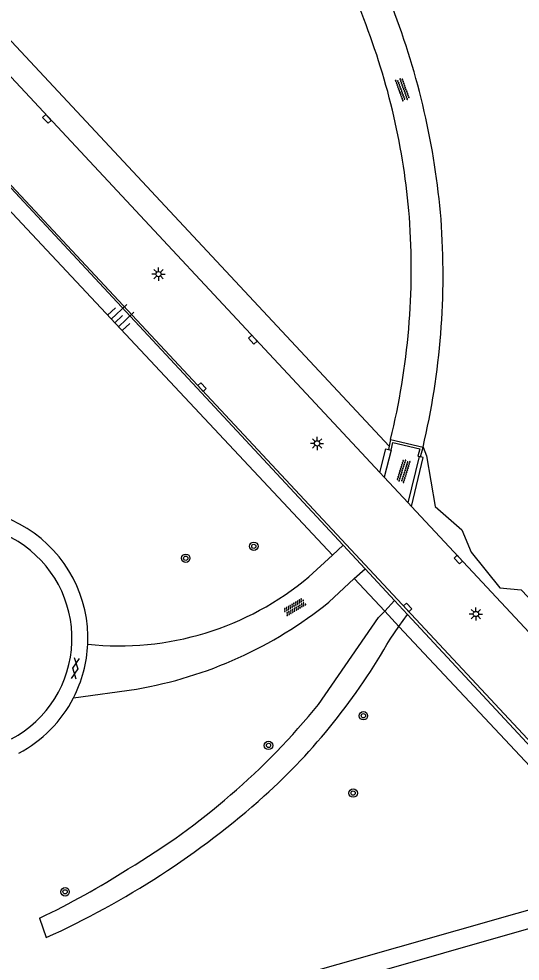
# Model space of a CAD drawing. Extents: x 128000 to 131008, y 398996 to 402500.
# Drawn here: x 128043 to 128090.4, y 399077.6 to 399166.7 of the extents above; entities that cross this region are included whole.
import ezdxf

# ---------------------------------------------------------------- set-up
doc = ezdxf.new("R2010")
doc.units = 0
for name, color, linetype in [('gg-knt-BGT kruinlijn', 7, 'Continuous'), ('gg-knt-bovenkant onderkant talud', 7, 'Continuous'), ('gg-knt-verharding', 7, 'Continuous'), ('gg-kntw-bovenkant insteek waterloop', 7, 'Continuous'), ('gg-kwrk-kunstwerk', 7, 'Continuous'), ('gg-kwrk-kunstwerk niveau 01', 7, 'Continuous'), ('gt-grn-groengrens', 7, 'Continuous'), ('gt-symb-boom', 7, 'Continuous'), ('gt-symb-gesloten verharding', 7, 'Continuous'), ('gt-symb-kolk', 7, 'Continuous'), ('gt-symb-lichtmast', 7, 'Continuous'), ('gt-symb-overige verharding', 7, 'Continuous'), ('gt-symb-talud symbool', 7, 'Continuous')]:
    doc.layers.add(name, color=color, linetype=linetype)

# ---------------------------------------------------------------- blocks, each defined once
blk = doc.blocks.new('gt0-OVH')
at = {"layer": 'gt-symb-overige verharding'}
for points in [[(-0.972, 0.298), (-0.967, 0.308), (-0.965, 0.319), (-0.966, 0.33), (-0.971, 0.34), (-0.978, 0.348), (-0.988, 0.353), (-0.999, 0.355), (-1.01, 0.354), (-1.02, 0.349), (-1.028, 0.342), (-1.033, 0.332), (-1.035, 0.321), (-1.034, 0.31), (-1.029, 0.3), (-1.022, 0.292), (-1.012, 0.287), (-1.001, 0.285), (-0.99, 0.286), (-0.98, 0.291)], [(-0.872, 0.106), (-0.867, 0.116), (-0.865, 0.126), (-0.866, 0.137), (-0.871, 0.147), (-0.878, 0.156), (-0.888, 0.161), (-0.899, 0.163), (-0.91, 0.162), (-0.92, 0.157), (-0.928, 0.15), (-0.933, 0.14), (-0.935, 0.129), (-0.934, 0.118), (-0.929, 0.108), (-0.922, 0.1), (-0.912, 0.095), (-0.901, 0.092), (-0.89, 0.094), (-0.88, 0.098)], [(-0.772, 0.298), (-0.767, 0.308), (-0.765, 0.319), (-0.766, 0.33), (-0.771, 0.34), (-0.778, 0.348), (-0.788, 0.353), (-0.799, 0.355), (-0.81, 0.354), (-0.82, 0.349), (-0.828, 0.342), (-0.833, 0.332), (-0.835, 0.321), (-0.834, 0.31), (-0.829, 0.3), (-0.822, 0.292), (-0.812, 0.287), (-0.801, 0.285), (-0.79, 0.286), (-0.78, 0.291)], [(-0.672, 0.106), (-0.667, 0.116), (-0.665, 0.126), (-0.666, 0.137), (-0.671, 0.147), (-0.678, 0.156), (-0.688, 0.161), (-0.699, 0.163), (-0.71, 0.162), (-0.72, 0.157), (-0.728, 0.15), (-0.733, 0.14), (-0.735, 0.129), (-0.734, 0.118), (-0.729, 0.108), (-0.722, 0.1), (-0.712, 0.095), (-0.701, 0.092), (-0.69, 0.094), (-0.68, 0.098)], [(-0.572, 0.298), (-0.567, 0.308), (-0.565, 0.319), (-0.566, 0.33), (-0.571, 0.34), (-0.578, 0.348), (-0.588, 0.353), (-0.599, 0.355), (-0.61, 0.354), (-0.62, 0.349), (-0.628, 0.342), (-0.633, 0.332), (-0.635, 0.321), (-0.634, 0.31), (-0.629, 0.3), (-0.622, 0.292), (-0.612, 0.287), (-0.601, 0.285), (-0.59, 0.286), (-0.58, 0.291)], [(-0.472, 0.106), (-0.467, 0.116), (-0.465, 0.126), (-0.466, 0.137), (-0.471, 0.147), (-0.478, 0.156), (-0.488, 0.161), (-0.499, 0.163), (-0.51, 0.162), (-0.52, 0.157), (-0.528, 0.15), (-0.533, 0.14), (-0.535, 0.129), (-0.534, 0.118), (-0.529, 0.108), (-0.522, 0.1), (-0.512, 0.095), (-0.501, 0.092), (-0.49, 0.094), (-0.48, 0.098)], [(-0.372, 0.298), (-0.367, 0.308), (-0.365, 0.319), (-0.366, 0.33), (-0.371, 0.34), (-0.378, 0.348), (-0.388, 0.353), (-0.399, 0.355), (-0.41, 0.354), (-0.42, 0.349), (-0.428, 0.342), (-0.433, 0.332), (-0.435, 0.321), (-0.434, 0.31), (-0.429, 0.3), (-0.422, 0.292), (-0.412, 0.287), (-0.401, 0.285), (-0.39, 0.286), (-0.38, 0.291)], [(-0.272, 0.106), (-0.267, 0.116), (-0.265, 0.126), (-0.266, 0.137), (-0.271, 0.147), (-0.278, 0.156), (-0.288, 0.161), (-0.299, 0.163), (-0.31, 0.162), (-0.32, 0.157), (-0.328, 0.15), (-0.333, 0.14), (-0.335, 0.129), (-0.334, 0.118), (-0.329, 0.108), (-0.322, 0.1), (-0.312, 0.095), (-0.301, 0.092), (-0.29, 0.094), (-0.28, 0.098)], [(-0.172, 0.298), (-0.167, 0.308), (-0.165, 0.319), (-0.166, 0.33), (-0.171, 0.34), (-0.178, 0.348), (-0.188, 0.353), (-0.199, 0.355), (-0.21, 0.354), (-0.22, 0.349), (-0.228, 0.342), (-0.233, 0.332), (-0.235, 0.321), (-0.234, 0.31), (-0.229, 0.3), (-0.222, 0.292), (-0.212, 0.287), (-0.201, 0.285), (-0.19, 0.286), (-0.18, 0.291)], [(-0.072, 0.106), (-0.067, 0.116), (-0.065, 0.126), (-0.066, 0.137), (-0.071, 0.147), (-0.078, 0.156), (-0.088, 0.161), (-0.099, 0.163), (-0.11, 0.162), (-0.12, 0.157), (-0.128, 0.15), (-0.133, 0.14), (-0.135, 0.129), (-0.134, 0.118), (-0.129, 0.108), (-0.122, 0.1), (-0.112, 0.095), (-0.101, 0.092), (-0.09, 0.094), (-0.08, 0.098)], [(0.028, 0.298), (0.033, 0.308), (0.035, 0.319), (0.034, 0.33), (0.029, 0.34), (0.022, 0.348), (0.012, 0.353), (0.001, 0.355), (-0.01, 0.354), (-0.02, 0.349), (-0.028, 0.342), (-0.033, 0.332), (-0.035, 0.321), (-0.034, 0.31), (-0.029, 0.3), (-0.022, 0.292), (-0.012, 0.287), (-0.001, 0.285), (0.01, 0.286), (0.02, 0.291)], [(0.128, 0.106), (0.133, 0.116), (0.135, 0.126), (0.134, 0.137), (0.129, 0.147), (0.122, 0.156), (0.112, 0.161), (0.101, 0.163), (0.09, 0.162), (0.08, 0.157), (0.072, 0.15), (0.067, 0.14), (0.065, 0.129), (0.066, 0.118), (0.071, 0.108), (0.078, 0.1), (0.088, 0.095), (0.099, 0.092), (0.11, 0.094), (0.12, 0.098)], [(0.228, 0.298), (0.233, 0.308), (0.235, 0.319), (0.234, 0.33), (0.229, 0.34), (0.222, 0.348), (0.212, 0.353), (0.201, 0.355), (0.19, 0.354), (0.18, 0.349), (0.172, 0.342), (0.167, 0.332), (0.165, 0.321), (0.166, 0.31), (0.171, 0.3), (0.178, 0.292), (0.188, 0.287), (0.199, 0.285), (0.21, 0.286), (0.22, 0.291)], [(0.328, 0.106), (0.333, 0.116), (0.335, 0.126), (0.334, 0.137), (0.329, 0.147), (0.322, 0.156), (0.312, 0.161), (0.301, 0.163), (0.29, 0.162), (0.28, 0.157), (0.272, 0.15), (0.267, 0.14), (0.265, 0.129), (0.266, 0.118), (0.271, 0.108), (0.278, 0.1), (0.288, 0.095), (0.299, 0.092), (0.31, 0.094), (0.32, 0.098)], [(0.428, 0.298), (0.433, 0.308), (0.435, 0.319), (0.434, 0.33), (0.429, 0.34), (0.422, 0.348), (0.412, 0.353), (0.401, 0.355), (0.39, 0.354), (0.38, 0.349), (0.372, 0.342), (0.367, 0.332), (0.365, 0.321), (0.366, 0.31), (0.371, 0.3), (0.378, 0.292), (0.388, 0.287), (0.399, 0.285), (0.41, 0.286), (0.42, 0.291)], [(0.528, 0.106), (0.533, 0.116), (0.535, 0.126), (0.534, 0.137), (0.529, 0.147), (0.522, 0.156), (0.512, 0.161), (0.501, 0.163), (0.49, 0.162), (0.48, 0.157), (0.472, 0.15), (0.467, 0.14), (0.465, 0.129), (0.466, 0.118), (0.471, 0.108), (0.478, 0.1), (0.488, 0.095), (0.499, 0.092), (0.51, 0.094), (0.52, 0.098)], [(0.628, 0.298), (0.633, 0.308), (0.635, 0.319), (0.634, 0.33), (0.629, 0.34), (0.622, 0.348), (0.612, 0.353), (0.601, 0.355), (0.59, 0.354), (0.58, 0.349), (0.572, 0.342), (0.567, 0.332), (0.565, 0.321), (0.566, 0.31), (0.571, 0.3), (0.578, 0.292), (0.588, 0.287), (0.599, 0.285), (0.61, 0.286), (0.62, 0.291)], [(0.728, 0.106), (0.733, 0.116), (0.735, 0.126), (0.734, 0.137), (0.729, 0.147), (0.722, 0.156), (0.712, 0.161), (0.701, 0.163), (0.69, 0.162), (0.68, 0.157), (0.672, 0.15), (0.667, 0.14), (0.665, 0.129), (0.666, 0.118), (0.671, 0.108), (0.678, 0.1), (0.688, 0.095), (0.699, 0.092), (0.71, 0.094), (0.72, 0.098)], [(0.828, 0.298), (0.833, 0.308), (0.835, 0.319), (0.834, 0.33), (0.829, 0.34), (0.822, 0.348), (0.812, 0.353), (0.801, 0.355), (0.79, 0.354), (0.78, 0.349), (0.772, 0.342), (0.767, 0.332), (0.765, 0.321), (0.766, 0.31), (0.771, 0.3), (0.778, 0.292), (0.788, 0.287), (0.799, 0.285), (0.81, 0.286), (0.82, 0.291)], [(0.928, 0.106), (0.933, 0.116), (0.935, 0.126), (0.934, 0.137), (0.929, 0.147), (0.922, 0.156), (0.912, 0.161), (0.901, 0.163), (0.89, 0.162), (0.88, 0.157), (0.872, 0.15), (0.867, 0.14), (0.865, 0.129), (0.866, 0.118), (0.871, 0.108), (0.878, 0.1), (0.888, 0.095), (0.899, 0.092), (0.91, 0.094), (0.92, 0.098)], [(1.028, 0.298), (1.033, 0.308), (1.035, 0.319), (1.034, 0.33), (1.029, 0.34), (1.022, 0.348), (1.012, 0.353), (1.001, 0.355), (0.99, 0.354), (0.98, 0.349), (0.972, 0.342), (0.967, 0.332), (0.965, 0.321), (0.966, 0.31), (0.971, 0.3), (0.978, 0.292), (0.988, 0.287), (0.999, 0.285), (1.01, 0.286), (1.02, 0.291)], [(-0.972, -0.142), (-0.967, -0.132), (-0.965, -0.121), (-0.966, -0.11), (-0.971, -0.1), (-0.978, -0.092), (-0.988, -0.087), (-0.999, -0.085), (-1.01, -0.086), (-1.02, -0.091), (-1.028, -0.098), (-1.033, -0.108), (-1.035, -0.119), (-1.034, -0.13), (-1.029, -0.14), (-1.022, -0.148), (-1.012, -0.153), (-1.001, -0.155), (-0.99, -0.154), (-0.98, -0.149)], [(-0.872, -0.334), (-0.867, -0.324), (-0.865, -0.314), (-0.866, -0.303), (-0.871, -0.293), (-0.878, -0.284), (-0.888, -0.279), (-0.899, -0.277), (-0.91, -0.278), (-0.92, -0.283), (-0.928, -0.29), (-0.933, -0.3), (-0.935, -0.311), (-0.934, -0.322), (-0.929, -0.332), (-0.922, -0.34), (-0.912, -0.345), (-0.901, -0.348), (-0.89, -0.346), (-0.88, -0.342)], [(-0.772, -0.142), (-0.767, -0.132), (-0.765, -0.121), (-0.766, -0.11), (-0.771, -0.1), (-0.778, -0.092), (-0.788, -0.087), (-0.799, -0.085), (-0.81, -0.086), (-0.82, -0.091), (-0.828, -0.098), (-0.833, -0.108), (-0.835, -0.119), (-0.834, -0.13), (-0.829, -0.14), (-0.822, -0.148), (-0.812, -0.153), (-0.801, -0.155), (-0.79, -0.154), (-0.78, -0.149)], [(-0.672, -0.334), (-0.667, -0.324), (-0.665, -0.314), (-0.666, -0.303), (-0.671, -0.293), (-0.678, -0.284), (-0.688, -0.279), (-0.699, -0.277), (-0.71, -0.278), (-0.72, -0.283), (-0.728, -0.29), (-0.733, -0.3), (-0.735, -0.311), (-0.734, -0.322), (-0.729, -0.332), (-0.722, -0.34), (-0.712, -0.345), (-0.701, -0.348), (-0.69, -0.346), (-0.68, -0.342)], [(-0.572, -0.142), (-0.567, -0.132), (-0.565, -0.121), (-0.566, -0.11), (-0.571, -0.1), (-0.578, -0.092), (-0.588, -0.087), (-0.599, -0.085), (-0.61, -0.086), (-0.62, -0.091), (-0.628, -0.098), (-0.633, -0.108), (-0.635, -0.119), (-0.634, -0.13), (-0.629, -0.14), (-0.622, -0.148), (-0.612, -0.153), (-0.601, -0.155), (-0.59, -0.154), (-0.58, -0.149)], [(-0.472, -0.334), (-0.467, -0.324), (-0.465, -0.314), (-0.466, -0.303), (-0.471, -0.293), (-0.478, -0.284), (-0.488, -0.279), (-0.499, -0.277), (-0.51, -0.278), (-0.52, -0.283), (-0.528, -0.29), (-0.533, -0.3), (-0.535, -0.311), (-0.534, -0.322), (-0.529, -0.332), (-0.522, -0.34), (-0.512, -0.345), (-0.501, -0.348), (-0.49, -0.346), (-0.48, -0.342)], [(-0.372, -0.142), (-0.367, -0.132), (-0.365, -0.121), (-0.366, -0.11), (-0.371, -0.1), (-0.378, -0.092), (-0.388, -0.087), (-0.399, -0.085), (-0.41, -0.086), (-0.42, -0.091), (-0.428, -0.098), (-0.433, -0.108), (-0.435, -0.119), (-0.434, -0.13), (-0.429, -0.14), (-0.422, -0.148), (-0.412, -0.153), (-0.401, -0.155), (-0.39, -0.154), (-0.38, -0.149)], [(-0.272, -0.334), (-0.267, -0.324), (-0.265, -0.314), (-0.266, -0.303), (-0.271, -0.293), (-0.278, -0.284), (-0.288, -0.279), (-0.299, -0.277), (-0.31, -0.278), (-0.32, -0.283), (-0.328, -0.29), (-0.333, -0.3), (-0.335, -0.311), (-0.334, -0.322), (-0.329, -0.332), (-0.322, -0.34), (-0.312, -0.345), (-0.301, -0.348), (-0.29, -0.346), (-0.28, -0.342)], [(-0.172, -0.142), (-0.167, -0.132), (-0.165, -0.121), (-0.166, -0.11), (-0.171, -0.1), (-0.178, -0.092), (-0.188, -0.087), (-0.199, -0.085), (-0.21, -0.086), (-0.22, -0.091), (-0.228, -0.098), (-0.233, -0.108), (-0.235, -0.119), (-0.234, -0.13), (-0.229, -0.14), (-0.222, -0.148), (-0.212, -0.153), (-0.201, -0.155), (-0.19, -0.154), (-0.18, -0.149)], [(-0.072, -0.334), (-0.067, -0.324), (-0.065, -0.314), (-0.066, -0.303), (-0.071, -0.293), (-0.078, -0.284), (-0.088, -0.279), (-0.099, -0.277), (-0.11, -0.278), (-0.12, -0.283), (-0.128, -0.29), (-0.133, -0.3), (-0.135, -0.311), (-0.134, -0.322), (-0.129, -0.332), (-0.122, -0.34), (-0.112, -0.345), (-0.101, -0.348), (-0.09, -0.346), (-0.08, -0.342)], [(0.028, -0.142), (0.033, -0.132), (0.035, -0.121), (0.034, -0.11), (0.029, -0.1), (0.022, -0.092), (0.012, -0.087), (0.001, -0.085), (-0.01, -0.086), (-0.02, -0.091), (-0.028, -0.098), (-0.033, -0.108), (-0.035, -0.119), (-0.034, -0.13), (-0.029, -0.14), (-0.022, -0.148), (-0.012, -0.153), (-0.001, -0.155), (0.01, -0.154), (0.02, -0.149)], [(0.128, -0.334), (0.133, -0.324), (0.135, -0.314), (0.134, -0.303), (0.129, -0.293), (0.122, -0.284), (0.112, -0.279), (0.101, -0.277), (0.09, -0.278), (0.08, -0.283), (0.072, -0.29), (0.067, -0.3), (0.065, -0.311), (0.066, -0.322), (0.071, -0.332), (0.078, -0.34), (0.088, -0.345), (0.099, -0.348), (0.11, -0.346), (0.12, -0.342)], [(0.228, -0.142), (0.233, -0.132), (0.235, -0.121), (0.234, -0.11), (0.229, -0.1), (0.222, -0.092), (0.212, -0.087), (0.201, -0.085), (0.19, -0.086), (0.18, -0.091), (0.172, -0.098), (0.167, -0.108), (0.165, -0.119), (0.166, -0.13), (0.171, -0.14), (0.178, -0.148), (0.188, -0.153), (0.199, -0.155), (0.21, -0.154), (0.22, -0.149)], [(0.328, -0.334), (0.333, -0.324), (0.335, -0.314), (0.334, -0.303), (0.329, -0.293), (0.322, -0.284), (0.312, -0.279), (0.301, -0.277), (0.29, -0.278), (0.28, -0.283), (0.272, -0.29), (0.267, -0.3), (0.265, -0.311), (0.266, -0.322), (0.271, -0.332), (0.278, -0.34), (0.288, -0.345), (0.299, -0.348), (0.31, -0.346), (0.32, -0.342)], [(0.428, -0.142), (0.433, -0.132), (0.435, -0.121), (0.434, -0.11), (0.429, -0.1), (0.422, -0.092), (0.412, -0.087), (0.401, -0.085), (0.39, -0.086), (0.38, -0.091), (0.372, -0.098), (0.367, -0.108), (0.365, -0.119), (0.366, -0.13), (0.371, -0.14), (0.378, -0.148), (0.388, -0.153), (0.399, -0.155), (0.41, -0.154), (0.42, -0.149)], [(0.528, -0.334), (0.533, -0.324), (0.535, -0.314), (0.534, -0.303), (0.529, -0.293), (0.522, -0.284), (0.512, -0.279), (0.501, -0.277), (0.49, -0.278), (0.48, -0.283), (0.472, -0.29), (0.467, -0.3), (0.465, -0.311), (0.466, -0.322), (0.471, -0.332), (0.478, -0.34), (0.488, -0.345), (0.499, -0.348), (0.51, -0.346), (0.52, -0.342)], [(0.628, -0.142), (0.633, -0.132), (0.635, -0.121), (0.634, -0.11), (0.629, -0.1), (0.622, -0.092), (0.612, -0.087), (0.601, -0.085), (0.59, -0.086), (0.58, -0.091), (0.572, -0.098), (0.567, -0.108), (0.565, -0.119), (0.566, -0.13), (0.571, -0.14), (0.578, -0.148), (0.588, -0.153), (0.599, -0.155), (0.61, -0.154), (0.62, -0.149)], [(0.728, -0.334), (0.733, -0.324), (0.735, -0.314), (0.734, -0.303), (0.729, -0.293), (0.722, -0.284), (0.712, -0.279), (0.701, -0.277), (0.69, -0.278), (0.68, -0.283), (0.672, -0.29), (0.667, -0.3), (0.665, -0.311), (0.666, -0.322), (0.671, -0.332), (0.678, -0.34), (0.688, -0.345), (0.699, -0.348), (0.71, -0.346), (0.72, -0.342)], [(0.828, -0.142), (0.833, -0.132), (0.835, -0.121), (0.834, -0.11), (0.829, -0.1), (0.822, -0.092), (0.812, -0.087), (0.801, -0.085), (0.79, -0.086), (0.78, -0.091), (0.772, -0.098), (0.767, -0.108), (0.765, -0.119), (0.766, -0.13), (0.771, -0.14), (0.778, -0.148), (0.788, -0.153), (0.799, -0.155), (0.81, -0.154), (0.82, -0.149)], [(0.928, -0.334), (0.933, -0.324), (0.935, -0.314), (0.934, -0.303), (0.929, -0.293), (0.922, -0.284), (0.912, -0.279), (0.901, -0.277), (0.89, -0.278), (0.88, -0.283), (0.872, -0.29), (0.867, -0.3), (0.865, -0.311), (0.866, -0.322), (0.871, -0.332), (0.878, -0.34), (0.888, -0.345), (0.899, -0.348), (0.91, -0.346), (0.92, -0.342)], [(1.028, -0.142), (1.033, -0.132), (1.035, -0.121), (1.034, -0.11), (1.029, -0.1), (1.022, -0.092), (1.012, -0.087), (1.001, -0.085), (0.99, -0.086), (0.98, -0.091), (0.972, -0.098), (0.967, -0.108), (0.965, -0.119), (0.966, -0.13), (0.971, -0.14), (0.978, -0.148), (0.988, -0.153), (0.999, -0.155), (1.01, -0.154), (1.02, -0.149)]]:
    blk.add_lwpolyline(points, close=True, dxfattribs=at)
blk = doc.blocks.new('gt0-LMAST')
at = {"layer": 'gt-symb-lichtmast'}
for p, q in [((-0.182, 0.173), (-0.447, 0.438)), ((-0.005, 0.246), (-0.005, 0.621)), ((0.172, 0.173), (0.437, 0.438)), ((-0.255, -0.004), (-0.63, -0.004)), ((-0.182, -0.181), (-0.447, -0.446)), ((-0.005, -0.254), (-0.005, -0.629)), ((0.437, -0.446), (0.172, -0.181)), ((0.245, -0.004), (0.62, -0.004))]:
    blk.add_line(p, q, dxfattribs=at)
blk.add_circle((-0.005, -0.004), 0.25, dxfattribs=at)
blk = doc.blocks.new('gt0-KOLK')
at = {"layer": 'gt-symb-kolk'}
blk.add_lwpolyline([(0, 0), (0.375, 0), (0.375, 0.4), (-0.375, 0.4), (-0.375, 0), (0, 0)], dxfattribs=at)
blk = doc.blocks.new('gt0-GESVH1')
at = {"layer": 'gt-symb-gesloten verharding'}
for p, q in [((-0.992, -0.261), (0.008, 0.239)), ((0.008, -0.261), (-0.992, 0.239)), ((0.008, 0.239), (1.008, -0.261)), ((1.008, 0.239), (0.008, -0.261))]:
    blk.add_line(p, q, dxfattribs=at)
blk = doc.blocks.new('gt0-BOOM')
at = {"layer": 'gt-symb-boom'}
for radius in [0.4, 0.2]:
    blk.add_circle((0, 0), radius, dxfattribs=at)
blk = doc.blocks.new('gt0-TALUD_1')
at = {"layer": 'gt-symb-talud symbool'}
for p, q in [((-1, -1), (-1, 0)), ((-0.5, -2), (-0.5, 0)), ((0.5, -2), (0.5, 0)), ((1, -1), (1, 0)), ((0, -1), (0, 0))]:
    blk.add_line(p, q, dxfattribs=at)

msp = doc.modelspace()

# ---------------------------------------------------------------- linework, layer by layer
at = {"layer": 'gg-knt-BGT kruinlijn'}
for p, q in [((128072.647, 399115.986), (128033.314, 399158)), ((128074.723, 399113.769), (128077.595, 399110.702)), ((128077.595, 399110.702), (128078.947, 399109.257))]:
    msp.add_line(p, q, dxfattribs=at)
msp.add_lwpolyline([(128078.947, 399109.257), (128101.376, 399085.3), (128000, 399056.409)], dxfattribs=at)
at = {"layer": 'gg-knt-bovenkant onderkant talud'}
for p, q in [((128007.299, 399188.279), (128073.67, 399116.925)), ((128073.67, 399116.925), (128075.736, 399114.704)), ((128075.736, 399114.704), (128078.532, 399111.698)), ((128078.532, 399111.698), (128079.748, 399110.39))]:
    msp.add_line(p, q, dxfattribs=at)
msp.add_lwpolyline([(128079.748, 399110.39), (128104.006, 399084.312), (128000, 399054.565)], dxfattribs=at)
at = {"layer": 'gg-knt-verharding'}
for p, q in [((128007.413, 399188.329), (128129.97, 399056.957)), ((128077.132, 399123.812), (128025.284, 399179.431)), ((128078.193, 399125.932), (128077.544, 399123.371)), ((128079.82, 399120.933), (128080.893, 399125.31)), ((128077.544, 399123.371), (128077.132, 399123.812)), ((128079.82, 399120.933), (128077.544, 399123.371)), ((128080.142, 399120.588), (128079.82, 399120.933)), ((128073.67, 399116.925), (128072.647, 399115.986)), ((128072.647, 399115.986), (128070.427, 399113.948)), ((128074.723, 399113.769), (128075.736, 399114.704)), ((128072.31, 399111.54), (128074.723, 399113.769)), ((128048.177, 399102.507), (128054.137, 399103.328))]:
    msp.add_line(p, q, dxfattribs=at)
for points in [[(128077.132, 399123.812), (128077.697, 399126.049), (128077.956, 399125.992)], [(128080.142, 399120.588), (128081.235, 399125.22), (128080.979, 399125.289)], [(128170.851, 399023.386), (128142.046, 399054.281), (128080.142, 399120.588)]]:
    msp.add_lwpolyline(points, dxfattribs=at)
for centre, radius, start, end in [((128037.246, 399108.112), 12.285, 357.48092, 118.3429), ((128037.267, 399108.12), 10.757, 297.94963, 118.47295), ((128052.496, 399135.279), 27.866, 263.86754, 310.05116), ((128047.399, 399142.453), 39.7, 279.7711, 308.86334), ((128037.21, 399108.123), 12.321, 332.88372, 357.43658), ((128037.25, 399108.107), 12.278, 297.92475, 332.86659)]:
    msp.add_arc(centre, radius, start, end, dxfattribs=at)
at = {"layer": 'gg-kntw-bovenkant insteek waterloop'}
for points in [[(128078.017, 399126.291), (128032.994, 399174.557), (128032.549, 399175.2)], [(128081.219, 399126.214), (128081.554, 399125.38), (128082.383, 399120.603), (128084.888, 399118.397), (128085.762, 399116.263), (128088.472, 399112.898), (128090.498, 399112.723), (128097.756, 399105.122), (128101.757, 399099.199), (128118.485, 399081.763), (128121.814, 399079.224), (128130.796, 399070.074), (128134.264, 399066.607), (128136.065, 399065.102), (128140, 399061.022), (128141.858, 399058.946)]]:
    msp.add_lwpolyline(points, dxfattribs=at)
at = {"layer": 'gg-kwrk-kunstwerk'}
for p, q in [((128078.149, 399126.943), (128078.017, 399126.291)), ((128078.017, 399126.291), (128077.956, 399125.992)), ((128077.956, 399125.992), (128078.193, 399125.932)), ((128080.979, 399125.289), (128081.219, 399126.214)), ((128080.893, 399125.31), (128080.979, 399125.289))]:
    msp.add_line(p, q, dxfattribs=at)
msp.add_lwpolyline([(128078.193, 399125.932), (128078.365, 399126.657), (128080.915, 399126.051), (128080.731, 399125.349), (128080.893, 399125.31)], dxfattribs=at)
at = {"layer": 'gg-kwrk-kunstwerk niveau 01'}
msp.add_line((128078.149, 399126.943), (128081.219, 399126.214), dxfattribs=at)
for centre, radius, start, end in [((128023.442, 399147.977), 55.437, 19.77132, 37.75932), ((128010.802, 399141.766), 72.372, 4.76603, 21.10208), ((128014.364, 399142.723), 65.783, 4.58623, 21.40301), ((128012.055, 399143.156), 68.053, 346.21756, 4.06767), ((128012.152, 399142.525), 70.967, 346.71275, 4.24607)]:
    msp.add_arc(centre, radius, start, end, dxfattribs=at)
at = {"layer": 'gt-grn-groengrens'}
for p, q in [((128077.595, 399110.702), (128078.532, 399111.698)), ((128078.947, 399109.257), (128079.748, 399110.39)), ((128078.098, 399108.056), (128078.947, 399109.257)), ((128044.968, 399081.66), (128045.585, 399079.813))]:
    msp.add_line(p, q, dxfattribs=at)
msp.add_lwpolyline([(128071.334, 399101.865), (128077.025, 399110.096), (128077.595, 399110.702)], dxfattribs=at)
for centre, radius, start, end in [((128026.443, 399137.244), 59.331, 312.08278, 330.53081), ((128018.55, 399144.777), 68.027, 300.76747, 320.89007), ((128011.81, 399154.373), 81.854, 294.37012, 311.64909), ((128012.493, 399149.864), 75.541, 295.461, 302.74103)]:
    msp.add_arc(centre, radius, start, end, dxfattribs=at)

# ---------------------------------------------------------------- block references
at = {"layer": 'gt-symb-boom'}
for p in [(128065.22, 399116.829), (128058.781, 399115.699), (128075.582, 399100.799), (128066.611, 399097.996), (128074.61, 399093.482), (128047.369, 399084.146)]:
    msp.add_blockref('gt0-BOOM', p, dxfattribs=at)
at = {"layer": 'gt-symb-gesloten verharding', "rotation": -98.91603673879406}
msp.add_blockref('gt0-GESVH1', (128048.349, 399105.284), dxfattribs=at)
at = {"layer": 'gt-symb-kolk'}
for p, rotation in [((128045.799, 399157.402), 132.77092864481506), ((128065.275, 399136.515), 132.77092864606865), ((128060.173, 399131.753), -46.98610659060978), ((128084.702, 399115.714), 132.77092864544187), ((128079.629, 399110.914), -47.31004222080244)]:
    msp.add_blockref('gt0-KOLK', p, dxfattribs=dict(at, rotation=rotation))
at = {"layer": 'gt-symb-lichtmast'}
for p in [(128056.216, 399142.583), (128071.203, 399126.567), (128086.227, 399110.429)]:
    msp.add_blockref('gt0-LMAST', p, dxfattribs=at)
at = {"layer": 'gt-symb-overige verharding'}
for p, rotation in [((128079.277, 399160.042), 109.93904791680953), ((128079.374, 399123.957), -107.4565581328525), ((128069.081, 399111.095), -149.2032860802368)]:
    msp.add_blockref('gt0-OVH', p, dxfattribs=dict(at, rotation=rotation))
at = {"layer": 'gt-symb-talud symbool', "xscale": 0.9996944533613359, "yscale": 0.9996944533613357, "rotation": 133.09489798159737}
msp.add_blockref('gt0-TALUD_1', (128052.081, 399137.966), dxfattribs=at)

doc.saveas('drawing.dxf')
